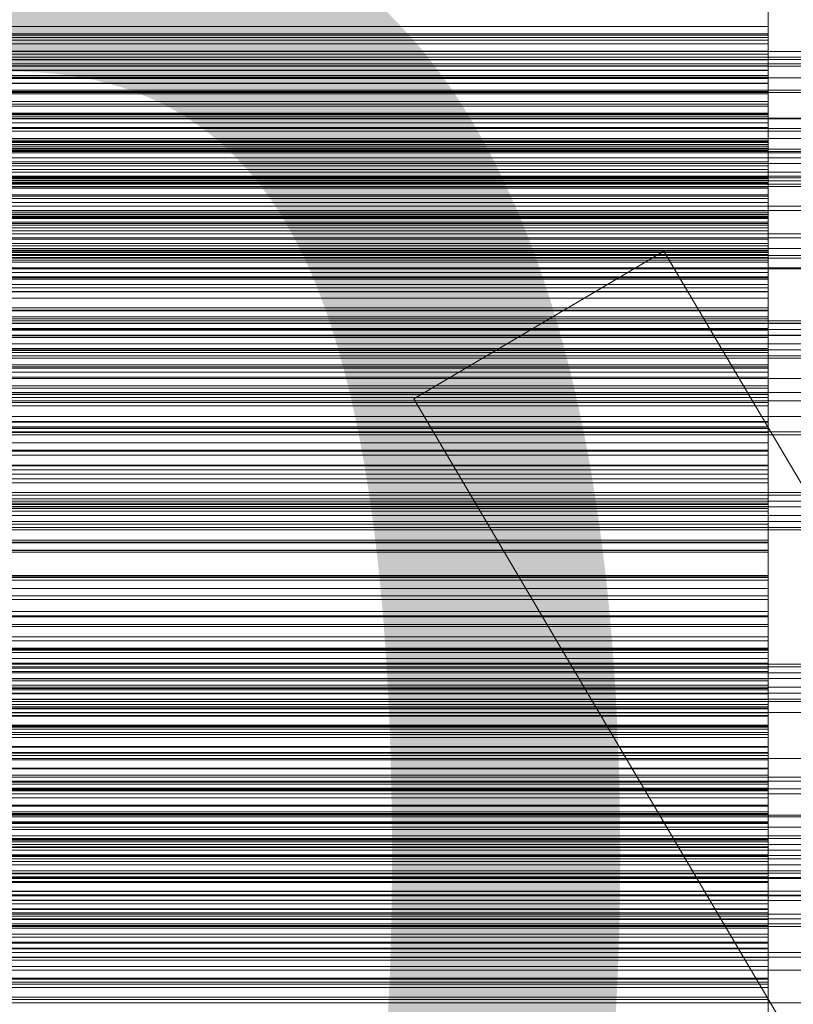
# Model space of a CAD drawing. Header units: millimetres. Extents: x -4738 to 65662, y -68080 to 6847.
# Tile 306 of 656: x 652 to 753, y -33994 to -33865. Entities that reach past the tile are written whole.
import ezdxf

# ---------------------------------------------------------------- set-up
doc = ezdxf.new("R2010")
doc.units = ezdxf.units.MM
for name, color, linetype, lineweight in [('COTAS_O', 1, 'Continuous', 0), ('frontal_briquetadora', 7, 'Continuous', 0), ('frontal_C01', 7, 'Continuous', 0), ('frontal_C03', 7, 'Continuous', 0), ('frontal_C10', 7, 'Continuous', 0), ('frontal_secador', 7, 'Continuous', 0)]:
    doc.layers.add(name, color=color, linetype=linetype, lineweight=lineweight)
doc.dimstyles.new('R19_100', dxfattribs={"dimtxt": 250, "dimasz": 150, "dimexe": 150, "dimexo": 80, "dimgap": 100, "dimtad": 1, "dimtih": 1, "dimtoh": 1, "dimdsep": 46, "dimcen": 0.09, "dimadec": 0, "dimazin": 0, "dimtfac": 1, "dimtdec": 4, "dimtofl": 0, "dimtmove": 0, "dimatfit": 3, "dimfxl": 1, "dimtolj": 1, "dimtzin": 0, "dimarcsym": 0})

# ---------------------------------------------------------------- blocks, each defined once
blk = doc.blocks.new('DIM_R30_48')
at = {"layer": 'COTAS_O'}
for p, q in [((-1725, -33700), (-1575, -33655)), ((1725, -33700), (1575, -33655)), ((-1725, -34400), (-1725, -33700)), ((-1725, -33700), (1725, -33700)), ((-1725, -33700), (-1575, -33745)), ((1725, -33700), (1575, -33745)), ((1725, -34400), (1725, -33700))]:
    blk.add_line(p, q, dxfattribs=at)
blk.add_text('3450 O', height=250, dxfattribs=at).set_placement((0, -33600))
blk = doc.blocks.new('DIM_R30_52')
at = {"layer": 'COTAS_O'}
for p, q in [((-650, -34200), (-500, -34155)), ((650, -34200), (500, -34155)), ((-650, -34900), (-650, -34200)), ((-650, -34200), (650, -34200)), ((-650, -34200), (-500, -34245)), ((650, -34200), (500, -34245)), ((650, -34900), (650, -34200))]:
    blk.add_line(p, q, dxfattribs=at)
blk.add_text('1300 O', height=250, dxfattribs=at).set_placement((0, -34100))

msp = doc.modelspace()

# ---------------------------------------------------------------- linework, layer by layer
at = {"layer": 'frontal_briquetadora'}
for p, q in [((750, -33867.246), (750, -33862.529)), ((750, -33862.784), (750, -33867.398)), ((750, -33868.076), (750, -33863.268)), ((750, -33864.032), (750, -33868.532)), ((750, -33869.887), (750, -33864.999)), ((750, -33866.27), (550, -33866.27)), ((750, -33867.246), (550, -33867.246)), ((750, -33867.717), (750, -33866.27)), ((750, -33866.27), (750, -33870.646)), ((750, -33871.969), (750, -33867.246)), ((750, -33867.398), (550, -33867.398)), ((750, -33867.717), (550, -33867.717)), ((750, -33868.076), (550, -33868.076)), ((750, -33868.532), (550, -33868.532)), ((750, -33867.398), (750, -33872.027)), ((750, -33872.673), (750, -33867.717)), ((750, -33872.882), (750, -33868.076)), ((750, -33868.532), (750, -33873.056)), ((750, -33869.493), (550, -33869.493)), ((750, -33869.887), (550, -33869.887)), ((750, -33871.417), (750, -33869.493)), ((750, -33869.493), (750, -33873.733)), ((750, -33874.764), (750, -33869.887)), ((750, -33870.646), (550, -33870.646)), ((750, -33870.646), (750, -33875.053)), ((750, -33871.417), (550, -33871.417)), ((750, -33871.969), (550, -33871.969)), ((750, -33872.027), (550, -33872.027)), ((750, -33876.429), (750, -33871.417)), ((750, -33876.697), (750, -33871.969)), ((750, -33872.027), (750, -33876.669)), ((750, -33872.673), (550, -33872.673)), ((750, -33872.882), (550, -33872.882)), ((750, -33873.056), (550, -33873.056)), ((750, -33873.693), (550, -33873.693)), ((750, -33873.733), (550, -33873.733)), ((750, -33877.61), (750, -33872.673)), ((750, -33877.684), (750, -33872.882)), ((750, -33873.056), (750, -33877.601)), ((750, -33876.089), (750, -33873.693)), ((750, -33873.693), (750, -33877.787)), ((750, -33873.733), (750, -33878.013)), ((750, -33874.764), (550, -33874.764)), ((750, -33875.053), (550, -33875.053)), ((750, -33879.628), (750, -33874.764)), ((750, -33875.053), (750, -33879.491)), ((750, -33876.089), (550, -33876.089)), ((750, -33881.145), (750, -33876.089)), ((750, -33876.429), (550, -33876.429)), ((750, -33876.669), (550, -33876.669)), ((750, -33876.697), (550, -33876.697)), ((750, -33877.601), (550, -33877.601)), ((750, -33877.61), (550, -33877.61)), ((750, -33877.684), (550, -33877.684)), ((750, -33881.413), (750, -33876.429)), ((750, -33876.669), (750, -33881.323)), ((750, -33881.426), (750, -33876.697)), ((750, -33877.601), (750, -33882.168)), ((750, -33882.524), (750, -33877.61)), ((750, -33882.477), (750, -33877.684)), ((750, -33877.787), (550, -33877.787)), ((750, -33878.013), (550, -33878.013)), ((750, -33878.859), (550, -33878.859)), ((750, -33877.787), (750, -33881.93)), ((750, -33878.013), (750, -33882.333)), ((750, -33881.722), (750, -33878.859)), ((750, -33878.859), (750, -33882.798)), ((750, -33879.491), (550, -33879.491)), ((750, -33879.628), (550, -33879.628)), ((750, -33879.491), (750, -33883.96)), ((750, -33884.474), (750, -33879.628)), ((750, -33881.145), (550, -33881.145)), ((750, -33881.323), (550, -33881.323)), ((750, -33881.413), (550, -33881.413)), ((750, -33881.426), (550, -33881.426)), ((750, -33886.165), (750, -33881.145)), ((750, -33881.323), (750, -33885.986)), ((750, -33886.366), (750, -33881.413)), ((750, -33886.154), (750, -33881.426)), ((750, -33881.722), (550, -33881.722)), ((750, -33881.93), (550, -33881.93)), ((750, -33882.168), (550, -33882.168)), ((750, -33882.333), (550, -33882.333)), ((750, -33882.477), (550, -33882.477)), ((750, -33882.524), (550, -33882.524)), ((750, -33882.798), (550, -33882.798)), ((750, -33886.809), (750, -33881.722)), ((750, -33881.93), (750, -33886.122)), ((750, -33882.168), (750, -33886.755)), ((750, -33882.333), (750, -33886.694)), ((750, -33887.259), (750, -33882.477)), ((750, -33887.411), (750, -33882.524)), ((750, -33882.798), (750, -33886.794)), ((750, -33883.96), (550, -33883.96)), ((750, -33883.96), (750, -33888.459)), ((750, -33884.474), (550, -33884.474)), ((750, -33884.98), (550, -33884.98)), ((750, -33889.298), (750, -33884.474)), ((750, -33888.302), (750, -33884.98)), ((750, -33884.98), (750, -33888.754)), ((750, -33885.986), (550, -33885.986)), ((750, -33886.122), (550, -33886.122)), ((750, -33886.154), (550, -33886.154)), ((750, -33886.165), (550, -33886.165)), ((750, -33886.366), (550, -33886.366)), ((750, -33886.694), (550, -33886.694)), ((750, -33885.986), (750, -33890.657)), ((750, -33886.122), (750, -33890.363)), ((750, -33890.878), (750, -33886.154)), ((750, -33891.145), (750, -33886.165)), ((750, -33891.283), (750, -33886.366)), ((750, -33886.694), (750, -33891.095)), ((750, -33886.755), (550, -33886.755)), ((750, -33886.794), (550, -33886.794)), ((750, -33886.809), (550, -33886.809)), ((750, -33887.259), (550, -33887.259)), ((750, -33887.411), (550, -33887.411)), ((750, -33886.755), (750, -33891.361)), ((750, -33886.794), (750, -33890.847)), ((750, -33891.853), (750, -33886.809)), ((750, -33892.025), (750, -33887.259)), ((750, -33892.266), (750, -33887.411)), ((750, -33888.302), (550, -33888.302)), ((750, -33888.459), (550, -33888.459)), ((750, -33888.754), (550, -33888.754)), ((750, -33893.409), (750, -33888.302)), ((750, -33888.459), (750, -33892.99)), ((750, -33888.754), (750, -33892.593)), ((750, -33889.298), (550, -33889.298)), ((750, -33890.363), (550, -33890.363)), ((750, -33894.094), (750, -33889.298)), ((750, -33890.363), (750, -33894.655)), ((750, -33890.657), (550, -33890.657)), ((750, -33890.847), (550, -33890.847)), ((750, -33890.878), (550, -33890.878)), ((750, -33891.095), (550, -33891.095)), ((750, -33891.145), (550, -33891.145)), ((750, -33891.283), (550, -33891.283)), ((750, -33891.361), (550, -33891.361)), ((750, -33891.853), (550, -33891.853)), ((750, -33890.847), (750, -33894.959)), ((750, -33891.361), (750, -33890.878)), ((750, -33891.095), (750, -33895.539)), ((750, -33896.078), (750, -33891.145)), ((750, -33896.156), (750, -33891.283)), ((750, -33896.848), (750, -33891.853)), ((750, -33892.025), (550, -33892.025)), ((750, -33892.04), (550, -33892.04)), ((750, -33892.266), (550, -33892.266)), ((750, -33892.593), (550, -33892.593)), ((750, -33892.99), (550, -33892.99)), ((750, -33892.99), (750, -33892.025)), ((750, -33895.814), (750, -33892.04)), ((750, -33892.04), (750, -33895.64)), ((750, -33897.081), (750, -33892.266)), ((750, -33892.593), (750, -33896.498)), ((750, -33893.409), (550, -33893.409)), ((750, -33894.094), (550, -33894.094)), ((750, -33898.465), (750, -33893.409)), ((750, -33895.539), (750, -33894.094)), ((750, -33894.655), (550, -33894.655)), ((750, -33894.959), (550, -33894.959)), ((750, -33895.539), (550, -33895.539)), ((750, -33895.64), (550, -33895.64)), ((750, -33894.655), (750, -33899.002)), ((750, -33894.959), (750, -33899.132)), ((750, -33895.64), (750, -33899.313)), ((750, -33895.814), (550, -33895.814)), ((750, -33896.078), (550, -33896.078)), ((750, -33896.156), (550, -33896.156)), ((750, -33896.498), (550, -33896.498)), ((750, -33896.848), (550, -33896.848)), ((750, -33900.929), (750, -33895.814)), ((750, -33900.959), (750, -33896.078)), ((750, -33900.978), (750, -33896.156)), ((750, -33896.498), (750, -33900.47)), ((750, -33901.787), (750, -33896.848)), ((750, -33897.081), (550, -33897.081)), ((750, -33899.002), (750, -33897.081)), ((750, -33898.465), (550, -33898.465)), ((750, -33899.002), (550, -33899.002)), ((750, -33899.132), (550, -33899.132)), ((750, -33899.313), (550, -33899.313)), ((750, -33903.462), (750, -33898.465)), ((750, -33899.132), (750, -33903.371)), ((750, -33899.313), (750, -33903.06)), ((750, -33900.023), (550, -33900.023)), ((750, -33900.47), (550, -33900.47)), ((750, -33904.239), (750, -33900.023)), ((750, -33900.023), (750, -33903.441)), ((750, -33900.47), (750, -33904.514)), ((750, -33900.929), (550, -33900.929)), ((750, -33900.959), (550, -33900.959)), ((750, -33900.978), (550, -33900.978)), ((750, -33901.787), (550, -33901.787)), ((750, -33905.983), (750, -33900.929)), ((750, -33905.777), (750, -33900.959)), ((750, -33903.371), (750, -33900.978)), ((750, -33906.663), (750, -33901.787)), ((750, -33903.06), (550, -33903.06)), ((750, -33903.371), (550, -33903.371)), ((750, -33903.441), (550, -33903.441)), ((750, -33903.06), (750, -33906.884)), ((750, -33903.441), (750, -33906.939)), ((750, -33903.462), (550, -33903.462)), ((750, -33904.239), (550, -33904.239)), ((750, -33904.514), (550, -33904.514)), ((750, -33908.395), (750, -33903.462)), ((750, -33909.349), (750, -33904.239)), ((750, -33904.514), (750, -33908.636)), ((750, -33905.777), (550, -33905.777)), ((750, -33905.983), (550, -33905.983)), ((750, -33908.636), (750, -33905.777)), ((750, -33910.971), (750, -33905.983)), ((750, -33906.663), (550, -33906.663)), ((750, -33906.884), (550, -33906.884)), ((750, -33906.939), (550, -33906.939)), ((750, -33911.465), (750, -33906.663)), ((750, -33906.884), (750, -33910.789)), ((750, -33906.939), (750, -33910.519)), ((750, -33908.395), (550, -33908.395)), ((750, -33913.255), (750, -33908.395)), ((750, -33908.636), (550, -33908.636)), ((750, -33908.909), (550, -33908.909)), ((750, -33909.349), (550, -33909.349)), ((750, -33913.558), (750, -33908.909)), ((750, -33908.909), (750, -33912.136)), ((750, -33914.39), (750, -33909.349)), ((750, -33910.519), (550, -33910.519)), ((750, -33910.789), (550, -33910.789)), ((750, -33910.971), (550, -33910.971)), ((750, -33910.519), (750, -33914.184)), ((750, -33910.789), (750, -33914.783)), ((750, -33915.886), (750, -33910.971)), ((750, -33911.465), (550, -33911.465)), ((750, -33912.136), (550, -33912.136)), ((750, -33914.783), (750, -33911.465)), ((750, -33912.136), (750, -33915.451)), ((750, -33913.255), (550, -33913.255)), ((750, -33913.558), (550, -33913.558)), ((750, -33918.028), (750, -33913.255)), ((750, -33918.65), (750, -33913.558)), ((750, -33914.184), (550, -33914.184)), ((750, -33914.39), (550, -33914.39)), ((750, -33914.783), (550, -33914.783)), ((750, -33914.184), (750, -33917.941)), ((750, -33919.357), (750, -33914.39)), ((750, -33915.451), (550, -33915.451)), ((750, -33915.886), (550, -33915.886)), ((750, -33915.451), (750, -33918.855)), ((750, -33920.717), (750, -33915.886)), ((750, -33917.941), (550, -33917.941)), ((750, -33918.028), (550, -33918.028)), ((750, -33918.65), (550, -33918.65)), ((750, -33918.677), (550, -33918.677)), ((750, -33918.855), (550, -33918.855)), ((750, -33917.941), (750, -33921.797)), ((750, -33921.797), (750, -33918.028)), ((750, -33923.666), (750, -33918.65)), ((750, -33923.747), (750, -33918.677)), ((750, -33918.677), (750, -33921.706)), ((750, -33918.855), (750, -33922.354)), ((750, -33919.357), (550, -33919.357)), ((750, -33924.242), (750, -33919.357)), ((750, -33920.717), (550, -33920.717)), ((750, -33925.452), (750, -33920.717)), ((750, -33921.706), (550, -33921.706)), ((750, -33921.797), (550, -33921.797)), ((750, -33922.354), (550, -33922.354)), ((750, -33921.706), (750, -33924.829)), ((750, -33922.354), (750, -33925.953)), ((750, -33923.666), (550, -33923.666)), ((750, -33923.747), (550, -33923.747)), ((750, -33928.6), (750, -33923.666)), ((750, -33928.81), (750, -33923.747)), ((750, -33924.242), (550, -33924.242)), ((750, -33924.829), (550, -33924.829)), ((750, -33929.034), (750, -33924.242)), ((750, -33924.829), (750, -33928.05)), ((750, -33925.452), (550, -33925.452)), ((750, -33925.953), (550, -33925.953)), ((750, -33929.663), (750, -33925.452)), ((750, -33925.953), (750, -33929.663)), ((750, -33928.05), (550, -33928.05)), ((750, -33928.6), (550, -33928.6)), ((750, -33928.81), (550, -33928.81)), ((750, -33929.034), (550, -33929.034)), ((750, -33928.05), (750, -33931.373)), ((750, -33933.443), (750, -33928.6)), ((750, -33933.789), (750, -33928.81)), ((750, -33933.718), (750, -33929.034)), ((750, -33929.304), (550, -33929.304)), ((750, -33929.663), (550, -33929.663)), ((750, -33934.783), (750, -33929.304)), ((750, -33929.304), (750, -33932.126)), ((750, -33931.373), (550, -33931.373)), ((750, -33931.373), (750, -33934.806)), ((750, -33932.126), (550, -33932.126)), ((750, -33932.126), (750, -33935.051)), ((750, -33933.443), (550, -33933.443)), ((750, -33933.718), (550, -33933.718)), ((750, -33933.789), (550, -33933.789)), ((750, -33938.183), (750, -33933.443)), ((750, -33938.361), (750, -33933.718)), ((750, -33938.678), (750, -33933.789)), ((750, -33934.783), (550, -33934.783)), ((750, -33934.806), (550, -33934.806)), ((750, -33935.051), (550, -33935.051)), ((750, -33939.804), (750, -33934.783)), ((750, -33934.806), (750, -33938.361)), ((750, -33935.051), (750, -33938.08)), ((750, -33938.08), (550, -33938.08)), ((750, -33938.183), (550, -33938.183)), ((750, -33938.08), (750, -33941.221)), ((750, -33942.806), (750, -33938.183)), ((750, -33938.361), (550, -33938.361)), ((750, -33938.678), (550, -33938.678)), ((750, -33943.467), (750, -33938.678)), ((750, -33939.804), (550, -33939.804)), ((750, -33940.763), (550, -33940.763)), ((750, -33944.734), (750, -33939.804)), ((750, -33946.638), (750, -33940.763)), ((750, -33940.763), (750, -33943.373)), ((750, -33941.221), (550, -33941.221)), ((750, -33941.221), (750, -33944.479)), ((750, -33942.806), (550, -33942.806)), ((750, -33943.373), (550, -33943.373)), ((750, -33947.869), (750, -33942.806)), ((750, -33943.373), (750, -33946.092)), ((750, -33943.467), (550, -33943.467)), ((750, -33944.479), (550, -33944.479)), ((750, -33948.145), (750, -33943.467)), ((750, -33944.479), (750, -33947.869)), ((750, -33944.734), (550, -33944.734)), ((750, -33949.565), (750, -33944.734)), ((750, -33946.092), (550, -33946.092)), ((750, -33946.638), (550, -33946.638)), ((750, -33946.092), (750, -33948.923)), ((750, -33951.605), (750, -33946.638)), ((550, -33947.588), (750, -33947.588)), ((550, -33947.73), (750, -33947.73)), ((750, -33947.869), (550, -33947.869)), ((750, -33948.145), (550, -33948.145)), ((750, -33947.588), (750, -33950.222)), ((750, -33947.73), (750, -33947.588)), ((750, -33950.642), (750, -33947.73)), ((750, -33952.694), (750, -33948.145)), ((750, -33948.923), (550, -33948.923)), ((750, -33949.565), (550, -33949.565)), ((750, -33948.923), (750, -33951.872)), ((750, -33954.289), (750, -33949.565)), ((550, -33950.222), (750, -33950.222)), ((550, -33950.642), (750, -33950.642)), ((750, -33950.222), (750, -33955.529)), ((750, -33952.882), (750, -33950.642)), ((550, -33951.605), (750, -33951.605)), ((750, -33951.872), (550, -33951.872)), ((750, -33951.605), (750, -33953.55)), ((750, -33952.444), (750, -33951.605)), ((750, -33956.474), (750, -33951.605)), ((750, -33951.872), (750, -33954.948)), ((550, -33952.444), (750, -33952.444)), ((750, -33952.694), (550, -33952.694)), ((550, -33952.882), (750, -33952.882)), ((750, -33953.028), (550, -33953.028)), ((550, -33953.55), (750, -33953.55)), ((750, -33956.035), (750, -33952.444)), ((750, -33958.166), (750, -33952.694)), ((750, -33955.266), (750, -33952.882)), ((750, -33959.284), (750, -33953.028)), ((750, -33953.028), (750, -33955.419)), ((750, -33953.55), (750, -33958.204)), ((750, -33954.289), (550, -33954.289)), ((750, -33954.948), (550, -33954.948)), ((750, -33958.893), (750, -33954.289)), ((750, -33954.948), (750, -33958.166)), ((550, -33955.266), (750, -33955.266)), ((750, -33955.419), (550, -33955.419)), ((550, -33955.529), (750, -33955.529)), ((550, -33956.035), (750, -33956.035)), ((750, -33957.795), (750, -33955.266)), ((750, -33955.419), (750, -33957.925)), ((750, -33955.529), (750, -33963.307)), ((750, -33958.609), (750, -33956.035)), ((550, -33956.401), (750, -33956.401)), ((750, -33956.474), (550, -33956.474)), ((750, -33956.401), (750, -33957.935)), ((750, -33957.652), (750, -33956.401)), ((750, -33961.237), (750, -33956.474)), ((550, -33957.652), (750, -33957.652)), ((550, -33957.795), (750, -33957.795)), ((750, -33957.925), (550, -33957.925)), ((550, -33957.935), (750, -33957.935)), ((750, -33958.166), (550, -33958.166)), ((550, -33958.204), (750, -33958.204)), ((550, -33958.609), (750, -33958.609)), ((750, -33961.642), (750, -33957.652)), ((750, -33960.468), (750, -33957.795)), ((750, -33957.925), (750, -33960.55)), ((750, -33957.935), (750, -33962.196)), ((750, -33958.204), (750, -33965.389)), ((750, -33961.325), (750, -33958.609)), ((750, -33958.893), (550, -33958.893)), ((750, -33959.284), (550, -33959.284)), ((750, -33963.359), (750, -33958.893)), ((750, -33964.185), (750, -33959.284)), ((550, -33960.468), (750, -33960.468)), ((750, -33960.55), (550, -33960.55)), ((750, -33961.237), (550, -33961.237)), ((550, -33961.325), (750, -33961.325)), ((750, -33963.282), (750, -33960.468)), ((750, -33960.55), (750, -33963.302)), ((750, -33965.884), (750, -33961.237)), ((750, -33964.183), (750, -33961.325)), ((550, -33961.642), (750, -33961.642)), ((550, -33962.196), (750, -33962.196)), ((750, -33968.216), (750, -33961.642)), ((750, -33962.196), (750, -33965.098)), ((550, -33963.282), (750, -33963.282)), ((750, -33963.302), (550, -33963.302)), ((550, -33963.307), (750, -33963.307)), ((750, -33963.359), (550, -33963.359)), ((750, -33966.237), (750, -33963.282)), ((750, -33963.302), (750, -33966.188)), ((750, -33963.307), (750, -33973.256)), ((750, -33969.226), (750, -33963.359)), ((550, -33964.183), (750, -33964.183)), ((750, -33964.185), (550, -33964.185)), ((550, -33965.098), (750, -33965.098)), ((750, -33967.182), (750, -33964.183)), ((750, -33968.981), (750, -33964.185)), ((750, -33965.098), (750, -33968.14)), ((550, -33965.389), (750, -33965.389)), ((750, -33965.884), (550, -33965.884)), ((750, -33966.068), (550, -33966.068)), ((750, -33966.188), (550, -33966.188)), ((550, -33966.237), (750, -33966.237)), ((750, -33965.389), (750, -33974.827)), ((750, -33970.404), (750, -33965.884)), ((750, -33972.691), (750, -33966.068)), ((750, -33966.068), (750, -33968.234)), ((750, -33966.188), (750, -33969.226)), ((750, -33969.332), (750, -33966.237)), ((550, -33967.182), (750, -33967.182)), ((750, -33970.319), (750, -33967.182)), ((550, -33968.14), (750, -33968.14)), ((550, -33968.216), (750, -33968.216)), ((750, -33968.234), (550, -33968.234)), ((750, -33968.981), (550, -33968.981)), ((750, -33968.14), (750, -33971.32)), ((750, -33977.122), (750, -33968.216)), ((750, -33968.234), (750, -33970.522)), ((750, -33973.664), (750, -33968.981)), ((750, -33969.226), (550, -33969.226)), ((550, -33969.332), (750, -33969.332)), ((550, -33970.319), (750, -33970.319)), ((750, -33970.404), (550, -33970.404)), ((750, -33972.565), (750, -33969.332)), ((750, -33973.594), (750, -33970.319)), ((750, -33974.774), (750, -33970.404)), ((750, -33970.522), (550, -33970.522)), ((550, -33971.32), (750, -33971.32)), ((750, -33970.522), (750, -33972.935)), ((750, -33971.32), (750, -33974.637)), ((550, -33972.565), (750, -33972.565)), ((750, -33972.691), (550, -33972.691)), ((750, -33972.935), (550, -33972.935)), ((750, -33975.934), (750, -33972.565)), ((750, -33977.514), (750, -33972.691)), ((750, -33972.935), (750, -33975.482)), ((550, -33973.256), (750, -33973.256)), ((550, -33973.594), (750, -33973.594)), ((750, -33973.664), (550, -33973.664)), ((750, -33973.256), (750, -33984.994)), ((750, -33977.006), (750, -33973.594)), ((750, -33978.224), (750, -33973.664)), ((550, -33974.637), (750, -33974.637)), ((750, -33974.774), (550, -33974.774)), ((550, -33974.827), (750, -33974.827)), ((750, -33975.482), (550, -33975.482)), ((750, -33974.637), (750, -33978.09)), ((750, -33981.023), (750, -33974.774)), ((750, -33974.827), (750, -33986.158)), ((750, -33975.482), (750, -33978.172)), ((550, -33975.934), (750, -33975.934)), ((750, -33979.438), (750, -33975.934)), ((550, -33977.006), (750, -33977.006)), ((550, -33977.122), (750, -33977.122)), ((750, -33977.514), (550, -33977.514)), ((550, -33978.09), (750, -33978.09)), ((750, -33980.551), (750, -33977.006)), ((750, -33988.018), (750, -33977.122)), ((750, -33982.226), (750, -33977.514)), ((750, -33978.09), (750, -33981.678)), ((750, -33978.172), (550, -33978.172)), ((750, -33978.224), (550, -33978.224)), ((550, -33979.438), (750, -33979.438)), ((750, -33978.172), (750, -33981.023)), ((750, -33982.648), (750, -33978.224)), ((750, -33983.076), (750, -33979.438)), ((750, -33979.853), (550, -33979.853)), ((550, -33980.551), (750, -33980.551)), ((750, -33986.826), (750, -33979.853)), ((750, -33979.853), (750, -33981.789)), ((750, -33984.23), (750, -33980.551)), ((750, -33981.023), (550, -33981.023)), ((550, -33981.678), (750, -33981.678)), ((750, -33981.789), (550, -33981.789)), ((750, -33981.678), (750, -33985.397)), ((750, -33981.789), (750, -33983.852)), ((750, -33982.226), (550, -33982.226)), ((750, -33982.648), (550, -33982.648)), ((550, -33983.076), (750, -33983.076)), ((750, -33986.818), (750, -33982.226)), ((750, -33986.913), (750, -33982.648)), ((750, -33986.845), (750, -33983.076)), ((750, -33983.852), (550, -33983.852)), ((550, -33984.23), (750, -33984.23)), ((750, -33983.852), (750, -33986.048)), ((750, -33988.04), (750, -33984.23)), ((550, -33984.994), (750, -33984.994)), ((550, -33985.397), (750, -33985.397)), ((750, -33984.994), (750, -33998.069)), ((750, -33985.397), (750, -33989.248)), ((750, -33986.048), (550, -33986.048)), ((550, -33986.158), (750, -33986.158)), ((750, -33986.818), (550, -33986.818)), ((750, -33986.826), (550, -33986.826)), ((550, -33986.845), (750, -33986.845)), ((750, -33986.913), (550, -33986.913)), ((750, -33986.048), (750, -33988.384)), ((750, -33986.158), (750, -33998.944)), ((750, -33991.279), (750, -33986.818)), ((750, -33991.56), (750, -33986.826)), ((750, -33990.745), (750, -33986.845)), ((750, -33993.527), (750, -33986.913)), ((550, -33988.018), (750, -33988.018)), ((550, -33988.04), (750, -33988.04)), ((750, -33988.384), (550, -33988.384)), ((750, -34000.485), (750, -33988.018)), ((750, -33991.98), (750, -33988.04)), ((750, -33988.384), (750, -33990.871)), ((550, -33989.248), (750, -33989.248)), ((750, -33989.248), (750, -33993.227)), ((550, -33990.745), (750, -33990.745)), ((750, -33990.871), (550, -33990.871)), ((750, -33994.773), (750, -33990.745)), ((750, -33990.871), (750, -33993.527)), ((750, -33991.279), (550, -33991.279)), ((750, -33991.56), (550, -33991.56)), ((550, -33991.98), (750, -33991.98)), ((750, -33995.596), (750, -33991.279)), ((750, -33996.176), (750, -33991.56)), ((750, -33996.047), (750, -33991.98)), ((550, -33993.227), (750, -33993.227)), ((750, -33993.527), (550, -33993.527)), ((750, -33993.227), (750, -33997.334))]:
    msp.add_line(p, q, dxfattribs=at)
at = {"layer": 'frontal_C01'}
for p, q in [((736.358, -33895.638), (703.642, -33914.97)), ((996.358, -34335.638), (736.358, -33895.638)), ((980, -33912.304), (-980, -33912.304)), ((963.642, -34354.97), (703.642, -33914.97)), ((980, -33917.304), (-980, -33917.304))]:
    msp.add_line(p, q, dxfattribs=at)
at = {"layer": 'frontal_C03'}
for p, q in [((1250, -33869.528), (-1250, -33869.528)), ((1250, -33870.598), (-1250, -33870.598)), ((1250, -33871.133), (-1250, -33871.133)), ((1250, -33871.435), (-1250, -33871.435)), ((1250, -33874.601), (-1250, -33874.601)), ((1250, -33874.895), (-1250, -33874.895)), ((1496, -33878.238), (-1496, -33878.238)), ((1496, -33878.356), (-1496, -33878.356)), ((1496, -33879.622), (-1496, -33879.622)), ((1496, -33879.957), (-1496, -33879.957)), ((-1250, -33880.914), (1250, -33880.914)), ((1496, -33882.297), (-1496, -33882.297)), ((1496, -33882.798), (-1496, -33882.798)), ((1250, -33882.322), (-1250, -33882.322)), ((1250, -33882.638), (-1250, -33882.638)), ((1250, -33882.807), (-1250, -33882.807)), ((1250, -33883.432), (-1250, -33883.432)), ((-1250, -33884.196), (1250, -33884.196)), ((1250, -33885.319), (-1250, -33885.319)), ((-1496, -33885.855), (1496, -33885.855)), ((1496, -33886.446), (-1496, -33886.446)), ((1250, -33886.083), (-1250, -33886.083)), ((1250, -33886.877), (-1250, -33886.877)), ((1250, -33887.194), (-1250, -33887.194)), ((1496, -33889.755), (-1496, -33889.755)), ((1496, -33890.346), (-1496, -33890.346)), ((1496, -33893.403), (-1496, -33893.403)), ((1496, -33893.905), (-1496, -33893.905)), ((1250, -33893.394), (-1250, -33893.394)), ((1250, -33895.287), (-1250, -33895.287)), ((1496, -33896.244), (-1496, -33896.244)), ((1496, -33896.579), (-1496, -33896.579)), ((1496, -33897.845), (-1496, -33897.845)), ((1496, -33897.963), (-1496, -33897.963)), ((1250, -33904.779), (-1250, -33904.779)), ((1250, -33905.068), (-1250, -33905.068)), ((1250, -33905.096), (-1250, -33905.096)), ((1250, -33905.89), (-1250, -33905.89)), ((-1250, -33906.654), (1250, -33906.654)), ((1250, -33906.673), (-1250, -33906.673)), ((1250, -33907.777), (-1250, -33907.777)), ((1250, -33908.541), (-1250, -33908.541)), ((1250, -33909.335), (-1250, -33909.335)), ((1250, -33909.652), (-1250, -33909.652)), ((1250, -33914.159), (-1250, -33914.159)), ((1250, -33915.232), (-1250, -33915.232)), ((1250, -33919.283), (-1250, -33919.283)), ((1250, -33919.66), (-1250, -33919.66)), ((1250, -33927.237), (-1250, -33927.237)), ((1250, -33927.553), (-1250, -33927.553)), ((1250, -33928.347), (-1250, -33928.347)), ((-1250, -33929.112), (1250, -33929.112)), ((1250, -33930.234), (-1250, -33930.234)), ((1250, -33930.999), (-1250, -33930.999)), ((1250, -33931.793), (-1250, -33931.793)), ((1250, -33932.109), (-1250, -33932.109)), ((1250, -33949.694), (-1250, -33949.694)), ((1250, -33950.011), (-1250, -33950.011)), ((1250, -33950.805), (-1250, -33950.805)), ((-1250, -33951.569), (1250, -33951.569)), ((1250, -33952.692), (-1250, -33952.692)), ((1250, -33953.456), (-1250, -33953.456)), ((1250, -33954.25), (-1250, -33954.25)), ((1250, -33954.567), (-1250, -33954.567)), ((1250, -33972.152), (-1250, -33972.152)), ((1250, -33972.469), (-1250, -33972.469)), ((1250, -33973.263), (-1250, -33973.263)), ((-1250, -33974.027), (1250, -33974.027)), ((1250, -33975.15), (-1250, -33975.15)), ((1250, -33975.914), (-1250, -33975.914)), ((1250, -33976.708), (-1250, -33976.708)), ((1250, -33977.024), (-1250, -33977.024))]:
    msp.add_line(p, q, dxfattribs=at)
at = {"layer": 'frontal_C10'}
for p, q in [((-1690.23, -33964.44), (758.292, -33964.44)), ((781.737, -33964.44), (-1666.785, -33964.44)), ((-1690.23, -33969.44), (758.292, -33969.44)), ((-1679.485, -33969.44), (769.038, -33969.44)), ((770.992, -33969.44), (-1677.531, -33969.44)), ((-1666.785, -33969.44), (781.737, -33969.44))]:
    msp.add_line(p, q, dxfattribs=at)
at = {"layer": 'frontal_secador'}
for p, q in [((1250, -33870.291), (-1250, -33870.291)), ((1250, -33873), (-1250, -33873)), ((-1250, -33956), (1250, -33956)), ((-1250, -33962), (1250, -33962)), ((-1250, -33965), (1250, -33965)), ((1250, -33966), (-1250, -33966)), ((-1250, -33966.659), (1250, -33966.659)), ((1250, -33969.659), (-1250, -33969.659)), ((-1250, -33971), (1250, -33971)), ((1250, -33974), (-1250, -33974)), ((-1250, -33974.728), (1250, -33974.728)), ((-1250, -33977.588), (1250, -33977.588)), ((1250, -33977.611), (-1250, -33977.611)), ((1250, -33977.728), (-1250, -33977.728)), ((-1250, -33979.387), (1250, -33979.387)), ((1250, -33979.918), (-1250, -33979.918)), ((-1250, -33980), (1250, -33980)), ((1250, -33980.588), (-1250, -33980.588)), ((1250, -33982.387), (-1250, -33982.387)), ((1250, -33983), (-1250, -33983)), ((-1250, -33983.65), (1250, -33983.65)), ((1250, -33984), (-1250, -33984)), ((1250, -33987.382), (-1250, -33987.382)), ((-1250, -33988), (1250, -33988)), ((1250, -33989.689), (-1250, -33989.689)), ((1250, -33994), (-1250, -33994))]:
    msp.add_line(p, q, dxfattribs=at)

# ---------------------------------------------------------------- dimensions: what is measured, and where the dimension line sits
at = {"layer": 'COTAS_O'}
for p1, p2, picture, middle in [((-1725, -34400), (1725, -34400), 'DIM_R30_48', (0, -33700)), ((-650, -34900), (650, -34900), 'DIM_R30_52', (0, -34200))]:
    dim = msp.add_aligned_dim(p1=p1, p2=p2, distance=700, text='<> O', dimstyle='R19_100', dxfattribs=at)
    dim.commit()
    dim.dimension.update_dxf_attribs({"geometry": picture, "text_midpoint": middle})

doc.saveas('drawing.dxf')
